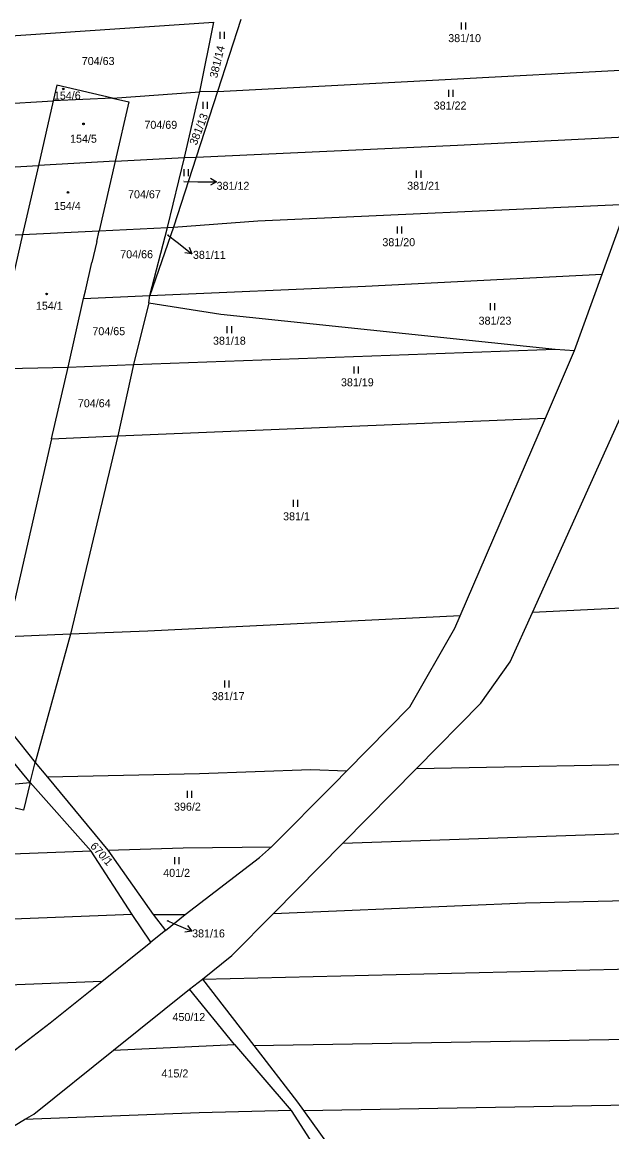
# Model space of a CAD drawing. Extents: x -747333 to -745433, y -1133152 to -1130600.
# Drawn here: x -746194.2 to -746069.1, y -1132600.8 to -1132365.2 of the extents above; entities that cross this region are included whole.
import ezdxf

# ---------------------------------------------------------------- set-up
doc = ezdxf.new("R2010")
doc.units = 0
for name, color, linetype in [('Vrstva 1', 7, 'Continuous'), ('Vrstva 16', 7, 'Continuous'), ('Vrstva 18', 7, 'Continuous'), ('Vrstva 19', 7, 'Continuous'), ('Vrstva 25', 7, 'Continuous'), ('Vrstva 3', 7, 'Continuous'), ('Vrstva 6', 7, 'Continuous')]:
    doc.layers.add(name, color=color, linetype=linetype)

msp = doc.modelspace()

# ---------------------------------------------------------------- linework, layer by layer
at = {"layer": 'Vrstva 1'}
for p, q in [((-746202.64, -1132382.82), (-746187.63, -1132381.87)), ((-746205.77, -1132396.49), (-746190.78, -1132395.6)), ((-746178.39, -1132411.74), (-746177.86, -1132409.48))]:
    msp.add_line(p, q, dxfattribs=at)
for points in [[(-746156.53, -1132380), (-746153.53, -1132365.15)], [(-746147.85, -1132364.62), (-746152.75, -1132379.87)], [(-746186.88, -1132378.59), (-746187.63, -1132381.87)], [(-746175.05, -1132381.3), (-746186.88, -1132378.59)], [(-746187.63, -1132381.87), (-746190.78, -1132395.6)], [(-746175.05, -1132381.3), (-746187.63, -1132381.87)], [(-746175.05, -1132381.3), (-746171.59, -1132382.09)], [(-746152.75, -1132379.87), (-746157.28, -1132393.82)], [(-746157.1, -1132382.21), (-746156.53, -1132380)], [(-746171.59, -1132382.09), (-746174.48, -1132394.69)], [(-746159.75, -1132393.94), (-746157.1, -1132382.21)], [(-746190.78, -1132395.6), (-746194.14, -1132410.27)], [(-746174.48, -1132394.69), (-746190.78, -1132395.6)], [(-746174.48, -1132394.69), (-746177.86, -1132409.48)], [(-746163.39, -1132408.75), (-746159.75, -1132393.94)], [(-746157.28, -1132393.82), (-746162.11, -1132408.69)], [(-746071.19, -1132418.69), (-746065.82, -1132403.81)], [(-746194.14, -1132410.27), (-746177.86, -1132409.48)], [(-746162.11, -1132408.69), (-746167.1, -1132423.2)], [(-746167.1, -1132423.2), (-746163.39, -1132408.75)], [(-746194.14, -1132410.27), (-746200.67, -1132438.78)], [(-746197.15, -1132410.42), (-746194.14, -1132410.27)], [(-746178.39, -1132411.74), (-746179.4, -1132416.21)], [(-746181.17, -1132423.88), (-746180.79, -1132422.22), (-746179.4, -1132416.21)], [(-746077.07, -1132434.89), (-746071.19, -1132418.69)], [(-746184.48, -1132438.45), (-746181.17, -1132423.88)], [(-746167.33, -1132424.75), (-746167.1, -1132423.2)], [(-746167.33, -1132424.75), (-746170.57, -1132437.88)], [(-746167.33, -1132424.75), (-746152.06, -1132427.18)], [(-746152.06, -1132427.18), (-746081.14, -1132434.64)], [(-746083.22, -1132449.3), (-746077.07, -1132434.89)], [(-746081.14, -1132434.64), (-746077.07, -1132434.89)], [(-746200.67, -1132438.78), (-746184.48, -1132438.45)], [(-746187.96, -1132453.69), (-746184.48, -1132438.45)], [(-746170.57, -1132437.88), (-746173.89, -1132453.04)], [(-746101.3, -1132491.27), (-746083.22, -1132449.3)], [(-746085.93, -1132490.52), (-746067.08, -1132448.62)], [(-746187.96, -1132453.69), (-746195.82, -1132488.1)], [(-746173.89, -1132453.04), (-746183.99, -1132495.14)], [(-746102.41, -1132493.85), (-746101.3, -1132491.27)], [(-746090.66, -1132501.04), (-746085.93, -1132490.52)], [(-746111.96, -1132510.55), (-746102.41, -1132493.85)], [(-746212.16, -1132496.33), (-746191.45, -1132522.4)], [(-746183.99, -1132495.14), (-746191.45, -1132522.4)], [(-746192.5, -1132526.63), (-746215.49, -1132498.68)], [(-746096.89, -1132509.77), (-746090.66, -1132501.04)], [(-746125.41, -1132524.23), (-746111.96, -1132510.55)], [(-746110.56, -1132523.64), (-746096.89, -1132509.77)], [(-746192.5, -1132526.63), (-746191.45, -1132522.4)], [(-746191.45, -1132522.4), (-746188.82, -1132525.47)], [(-746188.82, -1132525.47), (-746176.03, -1132541.03)], [(-746127.95, -1132526.82), (-746125.41, -1132524.23)], [(-746126.21, -1132539.52), (-746110.56, -1132523.64)], [(-746192.5, -1132526.63), (-746193.95, -1132532.5)], [(-746179.61, -1132541.25), (-746192.5, -1132526.63)], [(-746141.33, -1132540.28), (-746127.95, -1132526.82)], [(-746193.95, -1132532.5), (-746211.35, -1132528.31)], [(-746140.91, -1132554.43), (-746126.21, -1132539.52)], [(-746170.9, -1132554.64), (-746179.61, -1132541.25)], [(-746176.03, -1132541.03), (-746166.4, -1132554.7)], [(-746143.89, -1132542.53), (-746141.33, -1132540.28)], [(-746159.62, -1132554.68), (-746143.89, -1132542.53)], [(-746166.92, -1132560.54), (-746170.9, -1132554.64)], [(-746166.4, -1132554.7), (-746163.82, -1132558.08)], [(-746163.82, -1132558.08), (-746159.62, -1132554.68)], [(-746149.73, -1132563.39), (-746140.91, -1132554.43)], [(-746163.82, -1132558.08), (-746166.92, -1132560.54)], [(-746177.34, -1132568.9), (-746166.92, -1132560.54)], [(-746155.97, -1132568.38), (-746149.73, -1132563.39)], [(-746188.27, -1132577.67), (-746177.34, -1132568.9)], [(-746158.72, -1132570.54), (-746155.97, -1132568.38)], [(-746174.81, -1132583.47), (-746158.72, -1132570.54)], [(-746196.52, -1132584.02), (-746188.27, -1132577.67)], [(-746191.76, -1132597.03), (-746174.81, -1132583.47)], [(-746209.12, -1132607.51), (-746193.69, -1132598.19)], [(-746193.69, -1132598.19), (-746191.76, -1132597.03)]]:
    msp.add_lwpolyline(points, dxfattribs=at)
at = {"layer": 'Vrstva 16'}
for p, q in [((-746154.262539, -1132398.327398), (-746152.970205, -1132399.090532)), ((-746158.766111, -1132412.960302), (-746158.197555, -1132414.349274)), ((-746159.134345, -1132557.025017), (-746158.239573, -1132558.229958))]:
    msp.add_line(p, q, dxfattribs=at)
for points in [[(-746159.89, -1132399.02), (-746156.97, -1132399.05)], [(-746156.97, -1132399.05), (-746152.970205, -1132399.090532), (-746154.277738, -1132399.827321)], [(-746163.38, -1132410.34), (-746161.36, -1132411.9)], [(-746161.36, -1132411.9), (-746158.197555, -1132414.349274), (-746159.684589, -1132414.146218)], [(-746163.5, -1132555.95), (-746161.91, -1132556.64)], [(-746161.91, -1132556.64), (-746158.239573, -1132558.229958), (-746159.730579, -1132558.401427)]]:
    msp.add_lwpolyline(points, dxfattribs=at)
at = {"layer": 'Vrstva 25'}
for p, q in [((-746101.08, -1132365.22), (-746101.08, -1132366.72)), ((-746100.08, -1132366.72), (-746100.08, -1132365.22)), ((-746152.27, -1132367.23), (-746152.27, -1132368.73)), ((-746151.27, -1132368.73), (-746151.27, -1132367.23)), ((-746103.75, -1132379.53), (-746103.75, -1132381.03)), ((-746102.75, -1132381.03), (-746102.75, -1132379.53)), ((-746155.88, -1132382.09), (-746155.88, -1132383.59)), ((-746154.88, -1132383.59), (-746154.88, -1132382.09)), ((-746159.9, -1132396.38), (-746159.9, -1132397.88)), ((-746158.9, -1132397.88), (-746158.9, -1132396.38)), ((-746110.6, -1132396.71), (-746110.6, -1132398.21)), ((-746109.6, -1132398.21), (-746109.6, -1132396.71)), ((-746114.68, -1132408.55), (-746114.68, -1132410.05)), ((-746113.68, -1132410.05), (-746113.68, -1132408.55)), ((-746094.92, -1132424.87), (-746094.92, -1132426.37)), ((-746093.92, -1132426.37), (-746093.92, -1132424.87)), ((-746150.77, -1132429.71), (-746150.77, -1132431.21)), ((-746149.77, -1132431.21), (-746149.77, -1132429.71)), ((-746123.87, -1132438.3), (-746123.87, -1132439.8)), ((-746122.87, -1132439.8), (-746122.87, -1132438.3)), ((-746136.71, -1132466.63), (-746136.71, -1132468.13)), ((-746135.71, -1132468.13), (-746135.71, -1132466.63)), ((-746151.3, -1132504.95), (-746151.3, -1132506.45)), ((-746150.3, -1132506.45), (-746150.3, -1132504.95)), ((-746159.23, -1132528.42), (-746159.23, -1132529.92)), ((-746158.23, -1132529.92), (-746158.23, -1132528.42)), ((-746161.88, -1132542.47), (-746161.88, -1132543.97)), ((-746160.88, -1132543.97), (-746160.88, -1132542.47))]:
    msp.add_line(p, q, dxfattribs=at)
for centre in [(-746185.48, -1132379.36), (-746181.2, -1132386.78), (-746184.48, -1132401.34), (-746189.03, -1132422.89)]:
    msp.add_circle(centre, 0.174503, dxfattribs=at)
at = {"layer": 'Vrstva 3'}
for points in [[(-746186.88, -1132378.59), (-746187.63, -1132381.87)], [(-746175.05, -1132381.3), (-746186.88, -1132378.59)], [(-746187.63, -1132381.87), (-746190.78, -1132395.6)], [(-746175.05, -1132381.3), (-746171.59, -1132382.09)], [(-746171.59, -1132382.09), (-746174.48, -1132394.69)], [(-746190.78, -1132395.6), (-746194.14, -1132410.27)], [(-746174.48, -1132394.69), (-746177.86, -1132409.48)], [(-746178.39, -1132411.74), (-746177.86, -1132409.48)], [(-746194.14, -1132410.27), (-746200.67, -1132438.78)], [(-746178.39, -1132411.74), (-746179.4, -1132416.21)], [(-746181.17, -1132423.88), (-746180.79, -1132422.22), (-746179.4, -1132416.21)], [(-746184.48, -1132438.45), (-746181.17, -1132423.88)], [(-746187.96, -1132453.69), (-746184.48, -1132438.45)], [(-746187.96, -1132453.69), (-746195.82, -1132488.1)]]:
    msp.add_lwpolyline(points, dxfattribs=at)
at = {"layer": 'Vrstva 6'}
for points in [[(-746207.14, -1132368.77), (-746153.53, -1132365.15)], [(-746113.78, -1132377.83), (-746055.32, -1132374.7)], [(-746152.75, -1132379.87), (-746113.78, -1132377.83)], [(-746175.05, -1132381.3), (-746156.53, -1132380)], [(-746152.75, -1132379.87), (-746156.53, -1132380)], [(-746157.28, -1132393.82), (-746101.87, -1132391.32)], [(-746101.87, -1132391.32), (-746060.62, -1132389.28)], [(-746174.48, -1132394.69), (-746159.75, -1132393.94)], [(-746159.75, -1132393.94), (-746157.28, -1132393.82)], [(-746144.23, -1132407.39), (-746065.82, -1132403.81)], [(-746162.11, -1132408.69), (-746144.23, -1132407.39)], [(-746177.86, -1132409.48), (-746163.39, -1132408.75)], [(-746163.39, -1132408.75), (-746162.11, -1132408.69)], [(-746121.36, -1132421.23), (-746071.19, -1132418.69)], [(-746167.1, -1132423.2), (-746121.36, -1132421.23)], [(-746181.17, -1132423.88), (-746167.1, -1132423.2)], [(-746170.57, -1132437.88), (-746081.14, -1132434.64)], [(-746184.48, -1132438.45), (-746170.57, -1132437.88)], [(-746173.89, -1132453.04), (-746083.22, -1132449.3)], [(-746187.96, -1132453.69), (-746173.89, -1132453.04)], [(-746001.47, -1132486.42), (-746085.93, -1132490.52)], [(-746101.3, -1132491.27), (-746167.55, -1132494.48)], [(-746167.55, -1132494.48), (-746183.99, -1132495.14)], [(-746183.99, -1132495.14), (-746212.16, -1132496.33)], [(-746110.56, -1132523.64), (-746051.11, -1132522.54)], [(-746156.56, -1132524.76), (-746188.82, -1132525.47)], [(-746133, -1132523.94), (-746156.56, -1132524.76)], [(-746125.41, -1132524.23), (-746133, -1132523.94)], [(-746211.35, -1132528.31), (-746192.5, -1132526.63)], [(-746126.21, -1132539.52), (-746043.93, -1132536.69)], [(-746179.61, -1132541.25), (-746261.95, -1132544.34)], [(-746176.03, -1132541.03), (-746160.04, -1132540.49)], [(-746160.04, -1132540.49), (-746141.33, -1132540.28)], [(-746087.42, -1132552.21), (-745942.83, -1132548.86)], [(-746140.91, -1132554.43), (-746087.42, -1132552.21)], [(-746170.9, -1132554.64), (-746223.27, -1132556.71)], [(-746166.4, -1132554.7), (-746159.62, -1132554.68)], [(-746155.97, -1132568.38), (-745997.5, -1132564.58)], [(-746177.34, -1132568.9), (-746247.81, -1132571.64)], [(-746155.97, -1132568.38), (-746145.08, -1132582.47)], [(-746149.19, -1132582.28), (-746158.72, -1132570.54)], [(-746145.08, -1132582.47), (-746002.81, -1132580.09)], [(-746174.81, -1132583.47), (-746149.19, -1132582.28)], [(-746149.19, -1132582.28), (-746137.17, -1132596.32)], [(-746145.08, -1132582.47), (-746135.81, -1132594.5)], [(-746134.56, -1132596.27), (-745971.59, -1132593.45)], [(-746137.17, -1132596.32), (-746156.67, -1132596.8)], [(-746137.17, -1132596.32), (-746128.13, -1132610.37)], [(-746135.81, -1132594.5), (-746134.56, -1132596.27)], [(-746134.56, -1132596.27), (-746124.42, -1132610.4)], [(-746156.67, -1132596.8), (-746193.69, -1132598.19)]]:
    msp.add_lwpolyline(points, dxfattribs=at)

# ---------------------------------------------------------------- texts
at = {"layer": 'Vrstva 16'}
for s, p in [('381/12', (-746152.97, -1132400.78)), ('381/11', (-746157.99, -1132415.44)), ('381/16', (-746158.16, -1132559.53))]:
    msp.add_text(s, height=1.7, dxfattribs=at).set_placement(p)
at = {"layer": 'Vrstva 18'}
for s, height, p in [('381/10', 1.7, (-746103.83, -1132369.42)), ('704/63', 1.7, (-746181.57, -1132374.28)), ('381/22', 1.7, (-746106.91, -1132383.73)), ('704/69', 1.7, (-746168.28, -1132387.83)), ('704/67', 1.7, (-746171.75, -1132402.58)), ('381/21', 1.7, (-746112.54, -1132400.76)), ('381/11', 0.1, (-746163.38, -1132410.34)), ('381/20', 1.7, (-746117.8, -1132412.75)), ('704/66', 1.7, (-746173.41, -1132415.31)), ('381/23', 1.7, (-746097.39, -1132429.42)), ('704/65', 1.7, (-746179.32, -1132431.65)), ('381/18', 1.7, (-746153.73, -1132433.67)), ('381/19', 1.7, (-746126.59, -1132442.5)), ('704/64', 1.7, (-746182.4, -1132446.95)), ('381/1', 1.7, (-746138.86, -1132470.96)), ('381/17', 1.7, (-746153.99, -1132509.15)), ('396/2', 1.7, (-746162, -1132532.62)), ('401/2', 1.7, (-746164.29, -1132546.67)), ('381/16', 0.1, (-746163.5, -1132555.95)), ('450/12', 1.7, (-746162.33, -1132577.29)), ('415/2', 1.7, (-746164.65, -1132589.27))]:
    msp.add_text(s, height=height, dxfattribs=at).set_placement(p)
for s, height, rotation, p in [('381/14', 1.7, 76.42827, (-746152.85, -1132377.17)), ('381/13', 1.7, 69.01191, (-746157.22, -1132391.45)), ('381/12', 0.1, 72.60048, (-746159.89, -1132399.02)), ('670/1', 1.7, 311.71617, (-746179.9, -1132540.24))]:
    msp.add_text(s, height=height, rotation=rotation, dxfattribs=at).set_placement(p)
at = {"layer": 'Vrstva 19'}
for s, p in [('154/6', (-746187.481477, -1132381.61)), ('154/5', (-746184.05, -1132390.78)), ('154/4', (-746187.47, -1132405.06)), ('154/1', (-746191.29, -1132426.24))]:
    msp.add_text(s, height=1.7, dxfattribs=at).set_placement(p)

doc.saveas('drawing.dxf')
